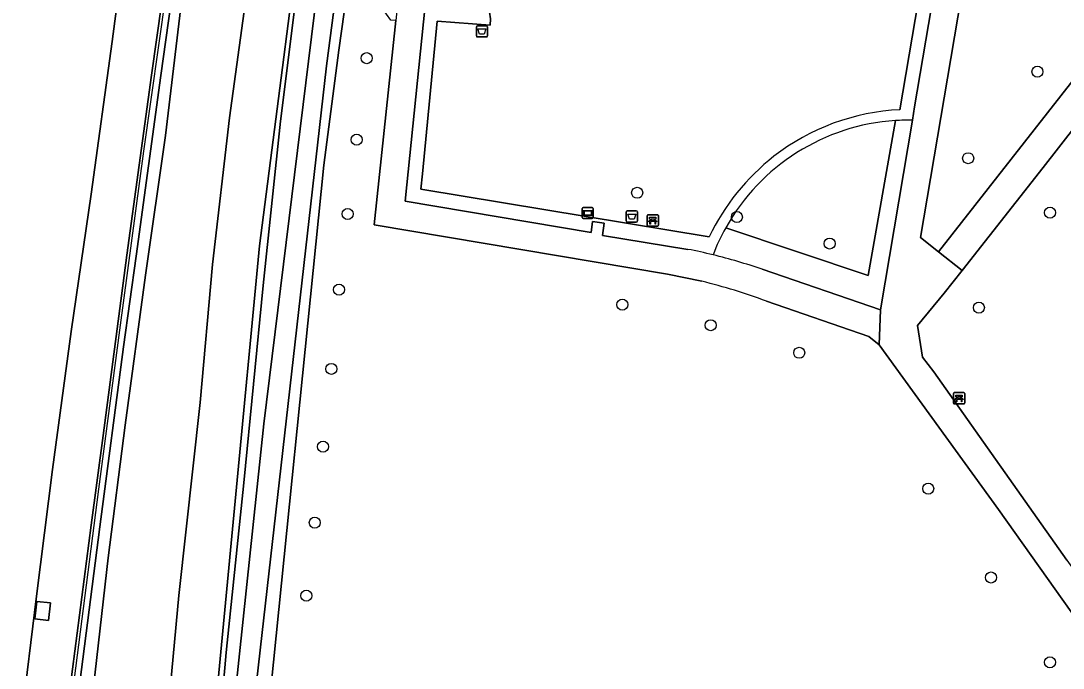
# Model space of a CAD drawing. Extents: x 157445 to 158888, y 383061 to 384688.
# Drawn here: x 157813.8 to 157906, y 383808.2 to 383865.5 of the extents above; entities that cross this region are included whole.
import ezdxf

# ---------------------------------------------------------------- set-up
doc = ezdxf.new("R2010")
doc.units = 0
for name, color, linetype in [('IMGEO_Afvalbak', 7, 'Continuous'), ('IMGEO_Bank', 7, 'Continuous'), ('IMGEO_Berm_groen', 7, 'Continuous'), ('IMGEO_Boom', 7, 'Continuous'), ('IMGEO_Geluidsscherm', 7, 'Continuous'), ('IMGEO_Grasland_overig', 7, 'Continuous'), ('IMGEO_Groenvoorziening', 7, 'Continuous'), ('IMGEO_Haag', 7, 'Continuous'), ('IMGEO_Hek', 7, 'Continuous'), ('IMGEO_Informatiebord', 7, 'Continuous'), ('IMGEO_Muur', 7, 'Continuous'), ('IMGEO_Oever', 7, 'Continuous'), ('IMGEO_Rijbaan_autoweg', 7, 'Continuous'), ('IMGEO_Terreindeel_gesloten', 7, 'Continuous'), ('IMGEO_Voetpad_halfverhard', 7, 'Continuous'), ('IMGEO_Waterloop', 7, 'Continuous')]:
    doc.layers.add(name, color=color, linetype=linetype)

msp = doc.modelspace()

# ---------------------------------------------------------------- linework, layer by layer
at = {"layer": 'IMGEO_Afvalbak'}
for p, q in [((157854.085, 383864.151), (157854.085, 383864.951)), ((157854.085, 383864.951), (157854.085, 383864.151)), ((157854.185, 383865.051), (157854.975, 383865.051)), ((157854.975, 383865.051), (157854.185, 383865.051)), ((157855.075, 383864.951), (157855.075, 383864.151)), ((157855.075, 383864.151), (157855.075, 383864.951)), ((157854.975, 383864.051), (157854.185, 383864.051)), ((157854.185, 383864.051), (157854.975, 383864.051)), ((157867.347, 383847.768), (157867.347, 383848.568)), ((157867.347, 383848.568), (157867.347, 383847.768)), ((157867.447, 383848.668), (157868.237, 383848.668)), ((157868.237, 383848.668), (157867.447, 383848.668)), ((157868.337, 383848.568), (157868.337, 383847.768)), ((157868.337, 383847.768), (157868.337, 383848.568)), ((157868.237, 383847.668), (157867.447, 383847.668)), ((157867.447, 383847.668), (157868.237, 383847.668))]:
    msp.add_line(p, q, dxfattribs=at)
for points in [[(157854.228, 383864.765), (157854.932, 383864.765), (157854.783, 383864.295), (157854.377, 383864.295), (157854.228, 383864.765)], [(157867.49, 383848.382), (157868.194, 383848.382), (157868.045, 383847.912), (157867.639, 383847.912), (157867.49, 383848.382)]]:
    msp.add_lwpolyline(points, dxfattribs=at)
for centre, start, end in [((157854.185, 383864.951), 90, 180), ((157854.185, 383864.951), 90, 180), ((157854.975, 383864.951), 0, 90), ((157854.975, 383864.951), 360, 90), ((157854.185, 383864.151), 180, 270), ((157854.185, 383864.151), 180, 270), ((157854.975, 383864.151), 270, 0), ((157854.975, 383864.151), 270, 0), ((157867.447, 383848.568), 90, 180), ((157867.447, 383848.568), 90, 180), ((157868.237, 383848.568), 0, 90), ((157868.237, 383848.568), 360, 90), ((157867.447, 383847.768), 180, 270), ((157867.447, 383847.768), 180, 270), ((157868.237, 383847.768), 270, 0), ((157868.237, 383847.768), 270, 0)]:
    msp.add_arc(centre, 0.1, start, end, dxfattribs=at)
at = {"layer": 'IMGEO_Bank'}
for p, q in [((157869.199, 383847.387), (157869.199, 383848.228)), ((157869.199, 383848.228), (157869.199, 383847.387)), ((157869.274, 383848.312), (157870.115, 383848.312)), ((157870.115, 383848.312), (157869.274, 383848.312)), ((157870.199, 383848.237), (157870.199, 383847.396)), ((157870.199, 383847.396), (157870.199, 383848.237)), ((157870.124, 383847.312), (157869.283, 383847.312)), ((157869.283, 383847.312), (157870.124, 383847.312)), ((157869.896, 383847.71), (157869.503, 383847.71)), ((157869.508, 383847.818), (157869.508, 383847.924)), ((157869.552, 383847.924), (157869.552, 383847.818)), ((157869.84, 383847.93), (157869.558, 383847.93)), ((157869.558, 383847.812), (157869.84, 383847.812)), ((157869.846, 383847.818), (157869.846, 383847.924)), ((157869.89, 383847.924), (157869.89, 383847.818)), ((157896.31, 383831.643), (157896.31, 383832.484)), ((157896.31, 383832.484), (157896.31, 383831.643)), ((157896.385, 383832.568), (157897.226, 383832.568)), ((157897.226, 383832.568), (157896.385, 383832.568)), ((157897.31, 383832.493), (157897.31, 383831.652)), ((157897.31, 383831.652), (157897.31, 383832.493)), ((157897.235, 383831.568), (157896.394, 383831.568)), ((157896.394, 383831.568), (157897.235, 383831.568)), ((157897.007, 383831.966), (157896.614, 383831.966)), ((157896.619, 383832.074), (157896.619, 383832.18)), ((157896.663, 383832.18), (157896.663, 383832.074)), ((157896.951, 383832.186), (157896.669, 383832.186)), ((157896.669, 383832.068), (157896.951, 383832.068)), ((157896.957, 383832.074), (157896.957, 383832.18)), ((157897.001, 383832.18), (157897.001, 383832.074))]:
    msp.add_line(p, q, dxfattribs=at)
for points in [[(157869.502, 383847.93), (157869.416, 383847.93), (157869.416, 383848.091), (157869.979, 383848.091), (157869.979, 383847.93), (157869.896, 383847.93)], [(157869.446, 383847.71), (157869.304, 383847.71), (157869.416, 383847.812), (157869.502, 383847.812)], [(157869.496, 383847.703), (157869.496, 383847.496), (157869.453, 383847.496), (157869.453, 383847.703)], [(157869.896, 383847.812), (157869.979, 383847.812), (157870.091, 383847.71), (157869.952, 383847.71)], [(157869.946, 383847.703), (157869.946, 383847.496), (157869.902, 383847.496), (157869.902, 383847.703)], [(157896.557, 383831.966), (157896.415, 383831.966), (157896.527, 383832.068), (157896.613, 383832.068)], [(157896.613, 383832.186), (157896.527, 383832.186), (157896.527, 383832.347), (157897.09, 383832.347), (157897.09, 383832.186), (157897.007, 383832.186)], [(157896.607, 383831.959), (157896.607, 383831.752), (157896.564, 383831.752), (157896.564, 383831.959)], [(157897.007, 383832.068), (157897.09, 383832.068), (157897.202, 383831.966), (157897.063, 383831.966)], [(157897.057, 383831.959), (157897.057, 383831.752), (157897.013, 383831.752), (157897.013, 383831.959)]]:
    msp.add_lwpolyline(points, dxfattribs=at)
for centre, radius, start, end in [((157869.277, 383848.234), 0.0779, 92.4484, 184.28452), ((157869.277, 383848.234), 0.0779, 92.4484, 184.28452), ((157870.121, 383848.234), 0.0779, 2.4484, 94.28452), ((157870.121, 383848.234), 0.0779, 2.4484, 94.28452), ((157869.277, 383847.39), 0.0779, 182.4484, 274.28452), ((157869.277, 383847.39), 0.0779, 182.4484, 274.28452), ((157869.446, 383847.703), 0.00671, 2.89567, 87.10433), ((157869.503, 383847.703), 0.00671, 92.89567, 177.10433), ((157869.501, 383847.923), 0.00671, 2.89567, 87.10433), ((157869.501, 383847.819), 0.00671, 272.89567, 357.10433), ((157869.558, 383847.923), 0.00671, 92.89567, 177.10433), ((157869.558, 383847.819), 0.00671, 182.89567, 267.10433), ((157869.84, 383847.923), 0.00671, 2.89567, 87.10433), ((157869.84, 383847.819), 0.00671, 272.89567, 357.10433), ((157869.897, 383847.923), 0.00671, 92.89567, 177.10433), ((157869.897, 383847.819), 0.00671, 182.89567, 267.10433), ((157869.895, 383847.703), 0.00671, 2.89567, 87.10433), ((157869.952, 383847.703), 0.00671, 92.89567, 177.10433), ((157870.121, 383847.39), 0.0779, 272.4484, 4.28452), ((157870.121, 383847.39), 0.0779, 272.4484, 4.28452), ((157896.388, 383832.49), 0.0779, 92.4484, 184.28452), ((157896.388, 383832.49), 0.0779, 92.4484, 184.28452), ((157897.232, 383832.49), 0.0779, 2.4484, 94.28452), ((157897.232, 383832.49), 0.0779, 2.4484, 94.28452), ((157896.388, 383831.646), 0.0779, 182.4484, 274.28452), ((157896.388, 383831.646), 0.0779, 182.4484, 274.28452), ((157896.557, 383831.959), 0.00671, 2.89567, 87.10433), ((157896.614, 383831.959), 0.00671, 92.89567, 177.10433), ((157896.612, 383832.179), 0.00671, 2.89567, 87.10433), ((157896.612, 383832.075), 0.00671, 272.89567, 357.10433), ((157896.669, 383832.179), 0.00671, 92.89567, 177.10433), ((157896.669, 383832.075), 0.00671, 182.89567, 267.10433), ((157896.951, 383832.179), 0.00671, 2.89567, 87.10433), ((157896.951, 383832.075), 0.00671, 272.89567, 357.10433), ((157897.008, 383832.179), 0.00671, 92.89567, 177.10433), ((157897.008, 383832.075), 0.00671, 182.89567, 267.10433), ((157897.006, 383831.959), 0.00671, 2.89567, 87.10433), ((157897.063, 383831.959), 0.00671, 92.89567, 177.10433), ((157897.232, 383831.646), 0.0779, 272.4484, 4.28452), ((157897.232, 383831.646), 0.0779, 272.4484, 4.28452)]:
    msp.add_arc(centre, radius, start, end, dxfattribs=at)
at = {"layer": 'IMGEO_Berm_groen'}
msp.add_lwpolyline([(157817.932, 383804.889), (157819.987, 383820.831), (157821.061, 383828.781), (157823.144, 383844.724), (157825.351, 383860.672), (157827.59, 383876.551), (157823.609, 383876.932), (157821.854, 383863.65), (157819.984, 383850.147), (157818.238, 383837.977), (157816.574, 383825.767), (157815.166, 383814.555), (157813.822, 383803.695)], dxfattribs=at)
msp.add_lwpolyline([(157815.019, 383812.541), (157815.186, 383814.088), (157816.398, 383813.956), (157816.231, 383812.409)], close=True, dxfattribs=at)
at = {"layer": 'IMGEO_Boom'}
for centre in [(157844.383, 383862.178), (157903.744, 383860.982), (157843.487, 383854.956), (157897.612, 383853.319), (157868.321, 383850.261), (157904.86, 383848.506), (157842.694, 383848.385), (157877.144, 383848.116), (157885.352, 383845.766), (157841.937, 383841.69), (157867.008, 383840.36), (157898.559, 383840.095), (157874.829, 383838.538), (157882.66, 383836.096), (157841.256, 383834.672), (157840.521, 383827.793), (157894.077, 383824.074), (157839.789, 383821.058), (157899.636, 383816.202), (157839.038, 383814.588), (157904.853, 383808.694)]:
    msp.add_circle(centre, 0.489, dxfattribs=at)
at = {"layer": 'IMGEO_Geluidsscherm'}
msp.add_lwpolyline([(157828.833, 383883.781), (157826.595, 383867.911), (157824.639, 383853.956), (157822.507, 383838.11), (157820.648, 383824.016), (157818.347, 383806.117), (157816.141, 383788.116), (157814.469, 383774.228), (157812.599, 383758.161), (157811.282, 383746.192)], dxfattribs=at)
at = {"layer": 'IMGEO_Grasland_overig'}
for points in [[(157826.473, 383800.96), (157827.763, 383814.596), (157829.654, 383831.703), (157830.745, 383843.913), (157832.227, 383856.895), (157834.384, 383872.599), (157836.506, 383887.925), (157830.387, 383882.933), (157828.241, 383869.202), (157826.587, 383855.333), (157824.805, 383842.964), (157822.996, 383829.68), (157821.513, 383817.946), (157819.906, 383803.939)], [(157830.788, 383802.476), (157832.729, 383822.975), (157834.891, 383845.564), (157839.472, 383881.056), (157836.506, 383887.925), (157834.384, 383872.599), (157832.227, 383856.895), (157830.745, 383843.913), (157829.654, 383831.703), (157827.763, 383814.596), (157826.473, 383800.96)], [(157819.906, 383803.939), (157821.513, 383817.946), (157822.996, 383829.68), (157824.805, 383842.964), (157826.587, 383855.333), (157828.241, 383869.202), (157830.387, 383882.933), (157828.374, 383876.463), (157826.169, 383860.631), (157823.981, 383844.657), (157822.867, 383836.615), (157820.774, 383820.69), (157818.74, 383804.857)]]:
    msp.add_lwpolyline(points, dxfattribs=at)
msp.add_lwpolyline([(157819.857, 383705.804), (157820.917, 383717.348), (157822.558, 383730.391), (157824.192, 383742.108), (157825.833, 383754.434), (157827.428, 383768.048), (157828.894, 383781.011), (157830.533, 383793.355), (157831.931, 383809.56), (157833.494, 383824.572), (157835.206, 383842.048), (157836.756, 383856.593), (157838.959, 383874.307), (157839.472, 383881.056), (157834.891, 383845.564), (157832.729, 383822.975), (157830.788, 383802.476), (157828.984, 383787.255), (157826.77, 383766.456), (157824.761, 383751.405), (157822.424, 383733.505), (157820.594, 383717.35), (157819.692, 383705.813)], close=True, dxfattribs=at)
at = {"layer": 'IMGEO_Groenvoorziening'}
for points in [[(157892.673, 383856.687), (157892.87, 383857.857), (157904.484, 383926.277), (157903.255, 383926.486), (157891.575, 383857.618)], [(157891.575, 383857.618), (157903.255, 383926.486)], [(157912.381, 383924.536), (157909.42, 383925.268), (157906.879, 383925.836), (157897.294, 383869.332), (157893.386, 383846.296), (157894.973, 383845.037), (157907.845, 383861.448), (157908.742, 383862.592), (157945.769, 383909.662)], [(157947.808, 383908.446), (157904.241, 383852.492), (157897.07, 383843.386), (157895.489, 383841.379), (157893.132, 383838.504), (157893.585, 383835.721), (157894.56, 383834.399), (157906.358, 383817.738), (157931.737, 383782.008), (157938.042, 383786.453), (157940.085, 383787.894), (157959.052, 383779.967), (157966.816, 383785.159), (157989.251, 383803.05), (157991.638, 383803.565), (157993.23, 383803.909), (158000, 383802.934), (158007.796, 383801.81), (158013.887, 383806.337)], [(157874.037, 383842.424), (157871.014, 383843.065), (157845.038, 383847.429), (157846.954, 383865.507), (157846.508, 383865.554), (157845.359, 383867.13), (157844.481, 383869.824), (157844.014, 383877.86), (157841.91, 383862.893), (157840.596, 383852.699), (157835.426, 383801.705), (157833.402, 383784.907), (157830.983, 383767.081), (157846.427, 383747.463), (157867.234, 383761.672), (157884.438, 383737.785), (157935.241, 383772.994), (157934.686, 383773.776), (157900.295, 383822.211)], [(157849.685, 383868.019), (157847.787, 383849.506), (157864.237, 383846.749), (157864.38, 383847.711)], [(157874.7, 383846.36), (157849.177, 383850.58), (157849.31, 383851.93), (157850.616, 383865.456), (157855.298, 383865.099), (157855.341, 383865.656), (157855.254, 383866.256)], [(157855.254, 383866.256), (157855.341, 383865.656), (157855.298, 383865.099), (157850.616, 383865.456), (157849.31, 383851.93), (157849.177, 383850.58), (157874.7, 383846.36)], [(157876.153, 383847.16), (157888.76, 383842.924), (157891.17, 383856.65)], [(157891.17, 383856.65), (157888.76, 383842.924), (157876.153, 383847.16)], [(157879.383, 383843.486), (157889.851, 383839.902), (157892.673, 383856.687)], [(157864.38, 383847.711), (157865.399, 383847.56), (157865.247, 383846.49), (157872.811, 383845.252)], [(157900.295, 383822.211), (157889.748, 383836.79), (157888.81, 383837.532), (157879.777, 383840.664)]]:
    msp.add_lwpolyline(points, dxfattribs=at)
for centre, radius, start, end in [((157892.549, 383837.84), 19.802, 92.81987, 127.77923), ((157892.549, 383837.84), 19.802, 92.81987, 127.77923), ((157892.379, 383838.111), 18.579, 93.73065, 150.85106), ((157892.379, 383838.111), 18.579, 93.73065, 150.85106), ((157892.37, 383838.462), 18.228, 89.04658, 93.7738), ((157892.37, 383838.462), 18.228, 89.04658, 93.7738), ((157892.97, 383837.568), 20.276, 128.24912, 154.30204), ((157892.97, 383837.568), 20.276, 128.24912, 154.30204), ((157892.438, 383838.08), 18.645, 150.85907, 158.99461), ((157892.438, 383838.08), 18.645, 150.85907, 158.99461), ((157863.441, 383797.309), 48.85, 76.27415, 78.94153), ((157863.399, 383797.115), 49.049, 70.98155, 76.28072), ((157861.682, 383791.89), 52.022, 69.64538, 76.26142)]:
    msp.add_arc(centre, radius, start, end, dxfattribs=at)
at = {"layer": 'IMGEO_Haag'}
for points in [[(157892.673, 383856.687), (157892.87, 383857.857), (157904.484, 383926.277), (157903.255, 383926.486), (157891.575, 383857.618)], [(157849.685, 383868.019), (157847.787, 383849.506), (157864.237, 383846.749), (157864.38, 383847.711)], [(157874.7, 383846.36), (157849.177, 383850.58), (157849.31, 383851.93), (157850.616, 383865.456), (157855.298, 383865.099), (157855.341, 383865.656), (157855.254, 383866.256)], [(157864.38, 383847.711), (157865.399, 383847.56), (157865.247, 383846.49), (157872.811, 383845.252)]]:
    msp.add_lwpolyline(points, dxfattribs=at)
for centre, radius, start, end in [((157892.549, 383837.84), 19.802, 92.81987, 127.77923), ((157892.379, 383838.111), 18.579, 93.73065, 150.85106), ((157892.37, 383838.462), 18.228, 89.04658, 93.7738), ((157892.97, 383837.568), 20.276, 128.24912, 154.30204), ((157892.438, 383838.08), 18.645, 150.85907, 158.99461), ((157863.441, 383797.309), 48.85, 76.27415, 78.94153)]:
    msp.add_arc(centre, radius, start, end, dxfattribs=at)
at = {"layer": 'IMGEO_Hek'}
for points in [[(157903.255, 383926.486), (157891.575, 383857.618)], [(157855.298, 383865.099), (157855.341, 383865.656)], [(157849.31, 383851.93), (157850.616, 383865.456), (157855.298, 383865.099)], [(157874.7, 383846.36), (157849.177, 383850.58), (157849.31, 383851.93)]]:
    msp.add_lwpolyline(points, dxfattribs=at)
for centre, radius, start, end in [((157892.549, 383837.84), 19.802, 92.81987, 127.77923), ((157892.97, 383837.568), 20.276, 128.24912, 154.30204)]:
    msp.add_arc(centre, radius, start, end, dxfattribs=at)
at = {"layer": 'IMGEO_Informatiebord'}
for p, q in [((157863.448, 383848.071), (157863.448, 383848.871)), ((157863.448, 383848.871), (157863.448, 383848.071)), ((157863.548, 383848.971), (157864.338, 383848.971)), ((157864.338, 383848.971), (157863.548, 383848.971)), ((157864.438, 383848.871), (157864.438, 383848.071)), ((157864.438, 383848.071), (157864.438, 383848.871)), ((157864.338, 383847.971), (157863.548, 383847.971)), ((157863.548, 383847.971), (157864.338, 383847.971))]:
    msp.add_line(p, q, dxfattribs=at)
for points in [[(157863.549, 383848.703), (157864.337, 383848.703), (157864.337, 383848.239), (157863.549, 383848.239), (157863.549, 383848.703)], [(157863.614, 383848.638), (157863.614, 383848.304), (157864.272, 383848.304), (157864.272, 383848.638), (157863.614, 383848.638)]]:
    msp.add_lwpolyline(points, dxfattribs=at)
for centre, start, end in [((157863.548, 383848.871), 90, 180), ((157863.548, 383848.871), 90, 180), ((157863.548, 383848.071), 180, 270), ((157863.548, 383848.071), 180, 270), ((157864.338, 383848.871), 0, 90), ((157864.338, 383848.871), 360, 90), ((157864.338, 383848.071), 270, 0), ((157864.338, 383848.071), 270, 0)]:
    msp.add_arc(centre, 0.1, start, end, dxfattribs=at)
at = {"layer": 'IMGEO_Muur'}
msp.add_lwpolyline([(157818.74, 383804.857), (157820.774, 383820.69), (157822.867, 383836.615), (157823.981, 383844.657), (157826.169, 383860.631), (157828.374, 383876.463), (157827.59, 383876.551), (157825.351, 383860.672), (157823.144, 383844.724), (157821.061, 383828.781), (157819.987, 383820.831), (157817.932, 383804.889)], dxfattribs=at)
at = {"layer": 'IMGEO_Oever'}
for points in [[(157835.426, 383801.705), (157840.596, 383852.699), (157841.91, 383862.893), (157844.014, 383877.86), (157846.246, 383894.231), (157856.724, 383966.382), (157859.31, 383984.707), (157861.472, 384002.868), (157863.374, 384020.137), (157864.642, 384037.784), (157864.892, 384053.846), (157864.898, 384064.512), (157864.58, 384094.392), (157864.603, 384112.808), (157863.928, 384135.96), (157862.191, 384164.887)], [(157860.75, 384162.727), (157862.279, 384142.514), (157863.128, 384099.797), (157863.51, 384076.442), (157863.638, 384037.589), (157859.391, 383996.315), (157855.23, 383965.954), (157846.822, 383907.015), (157840.835, 383861.495), (157834.338, 383804.298)], [(157829.084, 383771.219), (157835.283, 383829.818), (157844.455, 383904.34), (157853.542, 383968.459), (157857.831, 383998.438), (157861.27, 384036.484), (157861.355, 384049.903), (157861.419, 384064.765), (157861.27, 384083.533), (157861.355, 384107.397), (157859.997, 384141.92), (157858.415, 384161.867)], [(157848.526, 383943.606), (157847.56, 383935.809), (157846.454, 383926.884), (157843.954, 383910.123), (157841.233, 383891.29), (157838.959, 383874.307), (157836.756, 383856.593), (157835.206, 383842.048), (157833.494, 383824.572), (157831.931, 383809.56), (157830.533, 383793.355)]]:
    msp.add_lwpolyline(points, dxfattribs=at)
at = {"layer": 'IMGEO_Rijbaan_autoweg'}
msp.add_lwpolyline([(157813.822, 383803.695), (157815.166, 383814.555), (157816.574, 383825.767), (157818.238, 383837.977), (157819.984, 383850.147), (157821.854, 383863.65), (157823.609, 383876.932), (157823.106, 383879.832), (157819.917, 383880.564), (157816.884, 383882.472), (157815.806, 383878.752), (157815.124, 383874.308), (157814.433, 383872.122), (157813.395, 383868.38), (157812.093, 383863.647), (157810.203, 383856.906), (157809.279, 383853.914), (157808.7, 383851.734), (157808.538, 383850.534), (157807.594, 383843.618), (157806.932, 383838.53), (157805.67, 383829.296), (157803.771, 383809.135), (157802.462, 383799.21)], dxfattribs=at)
at = {"layer": 'IMGEO_Terreindeel_gesloten'}
msp.add_lwpolyline([(157815.019, 383812.541), (157816.231, 383812.409), (157816.398, 383813.956), (157815.186, 383814.088)], close=True, dxfattribs=at)
at = {"layer": 'IMGEO_Voetpad_halfverhard'}
for points in [[(158016.569, 383996.626), (158009.501, 383988.974), (157999.438, 383977.757), (157994.292, 383971.732), (157989.422, 383965.698), (157982.259, 383956.511), (157974.679, 383946.911), (157968.487, 383938.817), (157966.419, 383936.362), (157947.375, 383911.871), (157945.769, 383909.662), (157908.742, 383862.592), (157907.845, 383861.448), (157894.973, 383845.037), (157897.07, 383843.386), (157904.241, 383852.492), (157947.808, 383908.446), (157949.634, 383910.305), (157968.906, 383935.058)], [(157905.657, 383955.824), (157903.261, 383936.454), (157902.462, 383929.334), (157902.376, 383928.566), (157904.622, 383928.152), (157904.448, 383926.988), (157903.367, 383927.144), (157903.255, 383926.486), (157904.484, 383926.277), (157892.87, 383857.857), (157892.673, 383856.687), (157889.851, 383839.902), (157889.748, 383836.79), (157900.295, 383822.211), (157934.686, 383773.776)], [(157906.358, 383817.738), (157894.56, 383834.399), (157893.585, 383835.721), (157893.132, 383838.504), (157895.489, 383841.379), (157897.07, 383843.386), (157894.973, 383845.037), (157893.386, 383846.296), (157897.294, 383869.332), (157906.879, 383925.836), (157909.42, 383925.268), (157912.381, 383924.536)], [(157847.671, 383872.266), (157846.954, 383865.507), (157845.038, 383847.429), (157871.014, 383843.065), (157874.037, 383842.424)], [(157872.811, 383845.252), (157865.247, 383846.49), (157865.399, 383847.56), (157864.38, 383847.711), (157864.237, 383846.749), (157847.787, 383849.506), (157849.685, 383868.019)], [(157879.777, 383840.664), (157888.81, 383837.532), (157889.748, 383836.79), (157889.851, 383839.902), (157879.383, 383843.486)]]:
    msp.add_lwpolyline(points, dxfattribs=at)
for centre, radius, start, end in [((157863.441, 383797.309), 48.85, 76.27415, 78.94153), ((157863.399, 383797.115), 49.049, 70.98155, 76.28072), ((157861.682, 383791.89), 52.022, 69.64538, 76.26142)]:
    msp.add_arc(centre, radius, start, end, dxfattribs=at)
at = {"layer": 'IMGEO_Waterloop'}
for points in [[(157834.338, 383804.298), (157840.835, 383861.495), (157846.822, 383907.015), (157855.23, 383965.954), (157859.391, 383996.315), (157863.638, 384037.589), (157863.51, 384076.442), (157863.128, 384099.797), (157862.279, 384142.514), (157860.75, 384162.727)], [(157858.415, 384161.867), (157859.997, 384141.92), (157861.355, 384107.397), (157861.27, 384083.533), (157861.419, 384064.765), (157861.355, 384049.903), (157861.27, 384036.484), (157857.831, 383998.438), (157853.542, 383968.459), (157844.455, 383904.34), (157835.283, 383829.818), (157829.084, 383771.219)]]:
    msp.add_lwpolyline(points, dxfattribs=at)

doc.saveas('drawing.dxf')
